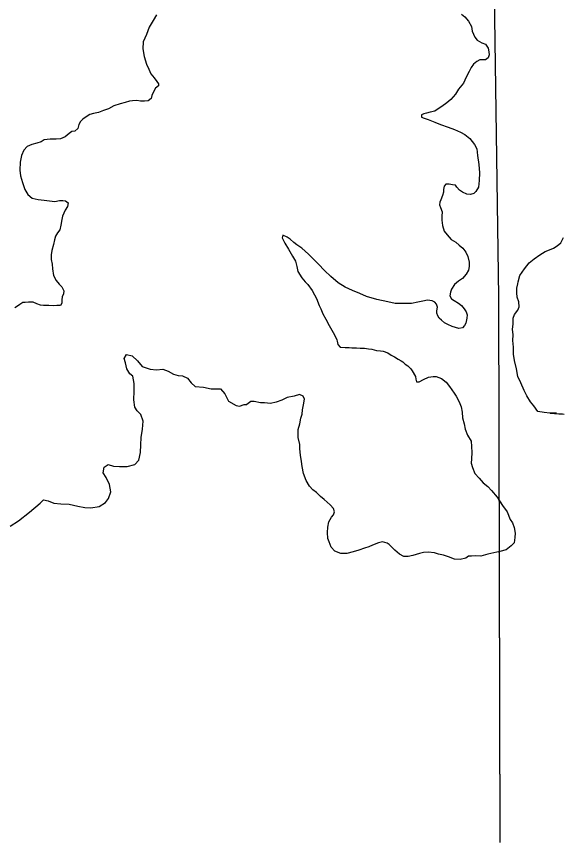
# Model space of a CAD drawing. Extents: x -83719 to 153526, y -11835 to 11446.
# Drawn here: x 8200.1 to 8287.9, y 689.1 to 821.1 of the extents above; entities that cross this region are included whole.
import ezdxf

# ---------------------------------------------------------------- set-up
doc = ezdxf.new("R2010")
doc.units = 0
doc.layers.add('Level 2', color=7, linetype='Continuous')
doc.layers.add('Level 9', color=7, linetype='Continuous')

msp = doc.modelspace()

# ---------------------------------------------------------------- linework, layer by layer
at = {"layer": 'Level 2'}
for points in [[(8273.44, 1216), (8274.48, 1134.09), (8275.57, 1045.76), (8276.53, 956.16), (8275.87, 956.12), (8276.14, 865.62), (8277.44, 776.06), (8277.62, 688.55)], [(8273.48, 1215.86), (8273.51, 1211.08), (8274.48, 1134.09), (8275.57, 1045.76), (8276.53, 956.16), (8275.87, 956.12), (8276.14, 865.62), (8277.44, 776.06), (8277.62, 688.51)]]:
    msp.add_lwpolyline(points, dxfattribs=at)
at = {"layer": 'Level 9'}
for points in [[(8222.55, 821.33), (8222.02, 820.43), (8221.37, 819.35), (8220.95, 818.18), (8220.43, 817.01), (8220.38, 815.91), (8220.56, 814.67), (8220.93, 813.44), (8221.31, 812.61), (8221.62, 811.85), (8222.16, 811.22), (8222.59, 810.66), (8222.9, 810.26), (8222.87, 809.93), (8222.37, 809.56), (8222.15, 809.09), (8221.82, 808.42), (8221.69, 807.91), (8221.2, 807.54), (8220.63, 807.5), (8219.97, 807.5), (8219.4, 807.59), (8218.7, 807.55), (8218.24, 807.48), (8217.51, 807.27), (8216.71, 807.06), (8215.72, 806.72), (8214.86, 806.28), (8214.06, 806), (8213.27, 805.69), (8212.44, 805.52), (8211.88, 805.35), (8211.25, 804.97), (8210.72, 804.6), (8210.36, 804.2), (8210.1, 803.76), (8209.94, 803.12), (8209.44, 802.65), (8208.95, 802.61), (8208.52, 802.31), (8207.89, 801.77), (8207.16, 801.43), (8206.43, 801.39), (8205.5, 801.38), (8204.54, 801.27), (8204.04, 800.96), (8203.35, 800.75), (8202.55, 800.55), (8201.82, 800.21), (8201.26, 799.6), (8200.87, 798.76), (8200.68, 797.69), (8200.6, 796.42), (8200.71, 795.49), (8201.05, 794.46), (8201.4, 793.3), (8201.9, 792.5), (8202.58, 791.91), (8203.58, 791.68), (8204.51, 791.59), (8205.37, 791.47), (8206.24, 791.38), (8206.97, 791.55), (8207.5, 791.56), (8207.93, 791.49), (8208.4, 791.17), (8208.28, 790.6), (8207.88, 789.99), (8207.49, 789.05), (8207.37, 788.49), (8207.18, 787.58), (8207.05, 786.85), (8206.69, 786.34), (8206.36, 785.81), (8206.2, 785.24), (8206.05, 784.5)], [(8271.48, 821.47), (8272.02, 821.01), (8272.63, 820.31), (8273.1, 819.48), (8273.21, 818.72), (8273.62, 817.75), (8273.99, 817.26), (8274.76, 816.83), (8275.32, 816.64), (8275.76, 816.01), (8275.87, 815.38), (8275.91, 814.94), (8275.78, 814.44), (8275.32, 814.14), (8274.92, 814.1)], [(8274.92, 814.1), (8274.42, 814.1), (8273.96, 813.86), (8273.4, 813.42), (8273.04, 812.88), (8272.71, 812.24), (8272.25, 811.34), (8271.8, 810.37), (8271.04, 809.39), (8270.52, 808.59), (8269.76, 807.78), (8269.14, 807.21), (8268.35, 806.63), (8267.75, 806.26), (8267.19, 805.89), (8266.46, 805.72), (8265.86, 805.54), (8265.43, 805.44), (8265.1, 805.3), (8265.07, 804.93), (8265.51, 804.77), (8266.17, 804.55), (8267.24, 804.12), (8268.11, 803.73), (8269.38, 803.31), (8270.38, 802.95), (8271.31, 802.53), (8272.05, 802.14), (8272.82, 801.51), (8273.56, 800.52), (8273.94, 799.82), (8274.08, 798.79), (8274.29, 797.33), (8274.41, 795.99), (8274.32, 794.73), (8274.2, 793.69), (8273.81, 792.99), (8273.48, 792.65), (8272.95, 792.51), (8272.35, 792.57), (8271.65, 792.87), (8271.15, 793.23), (8270.77, 793.69), (8270.51, 793.99), (8270.07, 794.08), (8269.54, 794.18), (8268.97, 794.14), (8268.71, 793.87), (8268.62, 793.3), (8268.62, 792.87), (8268.43, 792.33), (8268.17, 791.66), (8268.01, 791.3), (8267.98, 790.86), (8268.15, 790.4), (8268.39, 789.73), (8268.33, 789.03), (8268.34, 788.4), (8268.45, 787.53), (8268.72, 786.64), (8269.19, 786.01), (8269.83, 785.31), (8270.57, 784.85), (8271.14, 784.39), (8271.71, 783.87), (8272.18, 783.24), (8272.52, 782.54), (8272.7, 781.64), (8272.74, 780.94), (8272.61, 780.34), (8272.22, 779.7), (8271.63, 779.03), (8271.03, 778.59), (8270.37, 778.08), (8269.91, 777.31), (8269.72, 776.84), (8269.63, 776.24), (8269.9, 775.78), (8270.33, 775.52), (8271, 775.09), (8271.5, 774.7), (8271.94, 774.17), (8272.25, 773.67), (8272.38, 773.17), (8272.36, 772.67), (8272.2, 771.87), (8271.97, 771.5), (8271.64, 771.13), (8271.08, 771.02), (8270.54, 771.15), (8269.98, 771.31), (8269.28, 771.64), (8268.77, 771.9), (8268.3, 772.36), (8267.9, 772.66), (8267.7, 773.02), (8267.56, 773.46), (8267.56, 773.86), (8267.65, 774.42), (8267.51, 774.89), (8267.24, 775.22)], [(8267.24, 775.22), (8266.78, 775.42), (8266.04, 775.57), (8265.28, 775.4), (8264.48, 775.23), (8263.46, 775.02), (8262.19, 775), (8260.86, 774.99), (8259.66, 775.28), (8257.93, 775.66), (8256.26, 776.14), (8255.16, 776.6), (8254.03, 777.12), (8252.82, 777.64), (8251.72, 778.33), (8250.51, 779.35), (8249.5, 780.31), (8248.53, 781.33), (8247.82, 782.06), (8246.92, 782.92), (8245.88, 783.87), (8245.07, 784.43), (8244.57, 784.79), (8244, 785.32), (8243.5, 785.68), (8242.83, 785.98), (8242.7, 785.54), (8243.14, 784.71), (8243.72, 783.75), (8244.36, 782.59), (8244.87, 781.8), (8245.08, 780.97), (8245.22, 780.17), (8245.86, 779.14), (8246.4, 778.51), (8246.83, 778.05), (8247.51, 777.09), (8247.92, 776.39), (8248.22, 775.8), (8248.66, 774.7), (8248.94, 774.17), (8249.24, 773.37), (8249.72, 772.48), (8250.26, 771.48), (8250.7, 770.75), (8251.11, 769.99), (8251.48, 769.2), (8251.55, 768.96), (8251.66, 768.43), (8252.03, 768.03), (8252.82, 767.98), (8253.46, 767.95), (8253.89, 767.92), (8254.62, 767.89), (8255.22, 767.83), (8255.95, 767.84), (8256.58, 767.75), (8257.08, 767.68), (8257.85, 767.49), (8258.51, 767.4), (8258.95, 767.37), (8259.65, 767.08), (8260.22, 766.75), (8260.72, 766.45), (8261.35, 766.09), (8261.79, 765.83), (8262.06, 765.67), (8262.46, 765.3), (8262.89, 765.01), (8263.37, 764.55), (8263.57, 764.22), (8264.11, 763.32), (8264.15, 762.89), (8264.28, 762.42), (8264.68, 762.43), (8265.38, 762.8), (8266.21, 763.18), (8266.94, 763.32), (8267.43, 763.32), (8268.3, 762.96), (8269.01, 762.37), (8269.58, 761.68), (8270.32, 760.62), (8270.63, 760.15), (8271.1, 759.22), (8271.44, 758.43), (8271.58, 757.59), (8271.63, 756.66), (8271.9, 755.7), (8272.11, 754.83), (8272.45, 753.9), (8273.03, 752.91), (8273.1, 752.04), (8273.15, 751.11), (8273.09, 750.08), (8273.06, 749.38), (8273.24, 748.68), (8273.65, 747.75), (8274.35, 746.99), (8274.96, 746.26), (8275.7, 745.67)], [(8280.57, 778.49), (8280.86, 779.49), (8281.62, 780.56), (8282.37, 781.54), (8283.16, 782.21), (8284.05, 782.82), (8284.91, 783.36), (8285.61, 783.64), (8286.24, 783.91), (8286.83, 784.28), (8287.46, 784.76), (8287.72, 785.26), (8287.87, 785.62)], [(8280.57, 778.49), (8280.86, 779.49), (8281.62, 780.56), (8282.37, 781.54), (8283.16, 782.21), (8284.05, 782.82), (8284.91, 783.36), (8285.61, 783.64), (8286.24, 783.91), (8286.83, 784.28), (8287.46, 784.76), (8287.72, 785.26), (8287.87, 785.62)], [(8206.05, 784.5), (8205.76, 783.53), (8205.67, 782.8), (8205.67, 782.06), (8205.81, 781.33), (8205.86, 780.6), (8206, 779.5), (8206.44, 778.7), (8206.95, 778.14), (8207.35, 777.68), (8207.69, 777.05), (8207.63, 776.58), (8207.4, 776.11), (8207.34, 775.58), (8207.38, 775.08), (8207.15, 774.67), (8206.58, 774.67), (8206.09, 774.66), (8205.25, 774.72), (8204.42, 774.68), (8203.92, 774.74), (8203.36, 774.94), (8202.75, 775.23), (8201.99, 775.22), (8201.46, 775.18), (8201.09, 775.15), (8200.63, 774.87), (8200.23, 774.57), (8199.84, 774.33)], [(8286.72, 757.42), (8285.68, 757.44), (8284.75, 757.53), (8283.72, 757.68), (8283.08, 758.58), (8282.57, 759.24), (8281.99, 760.2), (8281.55, 761.06), (8281.01, 762.26), (8280.53, 763.32), (8280.32, 764.55), (8280.01, 765.85), (8279.86, 766.88), (8279.82, 768.01), (8279.71, 769.08), (8279.8, 770.01), (8279.69, 770.91), (8279.78, 771.68), (8279.77, 772.64), (8280, 773.25), (8280.52, 773.95), (8280.75, 774.49), (8280.67, 775.29), (8280.43, 776.02), (8280.39, 776.72), (8280.35, 777.48), (8280.51, 778.19), (8280.57, 778.49)], [(8285.71, 757.44), (8285.68, 757.44), (8284.75, 757.53), (8283.72, 757.68), (8283.08, 758.58), (8282.57, 759.24), (8281.99, 760.2), (8281.55, 761.06), (8281.01, 762.26), (8280.53, 763.32), (8280.32, 764.55), (8280.01, 765.85), (8279.86, 766.88), (8279.82, 768.01), (8279.71, 769.08), (8279.8, 770.01), (8279.69, 770.91), (8279.78, 771.68), (8279.77, 772.64), (8280, 773.25), (8280.52, 773.95), (8280.75, 774.49), (8280.67, 775.29), (8280.43, 776.02), (8280.39, 776.72), (8280.35, 777.48), (8280.51, 778.19), (8280.57, 778.49)], [(8279.66, 771.35), (8279.65, 771.33)], [(8199.05, 739.3), (8200.43, 740.15), (8202.18, 741.53), (8203.9, 742.98), (8204.42, 743.52), (8205.19, 743.33), (8206.06, 742.97), (8207.19, 742.88), (8208.55, 742.8), (8209.92, 742.48), (8211.05, 742.29), (8212.02, 742.2), (8213.35, 742.45), (8214.37, 743.09), (8214.83, 743.73), (8215.25, 744.8), (8215, 745.97), (8214.49, 747.09), (8214.02, 747.82), (8214.18, 748.76), (8214.77, 749.17), (8215.67, 748.91), (8216.64, 748.85), (8217.83, 748.83), (8219.09, 749.18), (8219.72, 749.85), (8220, 751.12), (8220.02, 752.35), (8220.08, 753.52), (8220.33, 754.86), (8220.42, 756.13), (8220.04, 757.19), (8219.47, 757.79), (8219.1, 758.38), (8218.92, 759.55), (8218.97, 760.92), (8218.96, 762.15), (8218.78, 763.35), (8218.27, 763.71), (8217.8, 764.54), (8217.59, 765.47), (8217.38, 766.17), (8217.74, 766.81), (8218.64, 766.62), (8219.48, 765.83), (8220.26, 764.93), (8221.56, 764.45), (8222.56, 764.36), (8223.55, 764.47), (8224.45, 764.14), (8225.26, 763.65), (8226.02, 763.46), (8226.72, 763.4), (8227.53, 763.04), (8228.13, 762.31), (8228.77, 761.68), (8230.1, 761.6), (8231.33, 761.34), (8232.8, 761.33), (8233.51, 760.5), (8234.08, 759.34), (8235.35, 758.65), (8235.89, 758.52), (8236.62, 758.8), (8237.05, 758.8)], [(8275.7, 745.67), (8276.3, 745.01), (8277.21, 743.95), (8278.06, 742.59), (8278.8, 741.57), (8279.31, 740.37), (8279.68, 739.81), (8279.95, 739.08), (8280.13, 738.15), (8280.07, 737.44), (8279.95, 736.61), (8279.45, 736.1), (8278.66, 735.46), (8277.67, 735.19), (8276.7, 734.98), (8275.71, 734.77), (8274.58, 734.46), (8273.78, 734.51), (8273.09, 734.47), (8272.62, 734.44), (8272.19, 734.13), (8271.26, 733.92), (8270.37, 733.98), (8269.43, 734.34), (8268.63, 734.6), (8267.8, 734.79), (8267.16, 735.02), (8266.13, 735.1), (8265.4, 735.03), (8264.74, 734.92), (8263.71, 734.58), (8262.91, 734.41), (8262.25, 734.4), (8261.55, 734.79), (8260.78, 735.42), (8260.34, 735.91), (8259.9, 736.34), (8259.57, 736.54), (8258.8, 736.77), (8258.17, 736.59), (8257.21, 736.22), (8256.61, 735.94), (8255.95, 735.74), (8255.02, 735.43), (8254.1, 735.15), (8253.07, 734.87), (8252.14, 734.9), (8251.17, 735.29), (8250.6, 735.92), (8250.26, 736.75), (8250.05, 737.31), (8249.97, 738.28), (8250.07, 739.14), (8250.19, 739.98), (8250.61, 740.72), (8250.94, 741.09), (8251.1, 741.59), (8250.97, 742.09), (8250.43, 742.72), (8249.45, 743.54), (8248.85, 744.03), (8248.21, 744.66), (8247.64, 745.12), (8247.1, 745.72), (8246.56, 746.61), (8246.15, 747.74), (8245.94, 748.84), (8245.83, 749.67), (8245.66, 750.67), (8245.55, 751.7), (8245.54, 752.4), (8245.29, 753.5), (8245.29, 754.2), (8245.31, 754.8), (8245.54, 755.7), (8245.73, 756.6), (8245.95, 757.24), (8245.98, 757.94), (8246.14, 758.77), (8246.29, 759.68), (8246.09, 760.17), (8245.52, 760.43), (8244.63, 760.16), (8243.5, 759.91), (8242.67, 759.51), (8241.78, 759.2), (8240.82, 758.95), (8239.88, 759.08), (8239.22, 759.1), (8238.22, 759.29), (8237.69, 759.29), (8237.05, 758.8)], [(8285.71, 757.44), (8287.09, 757.3)], [(8287.09, 757.3), (8287.35, 757.3), (8287.68, 757.3), (8287.95, 757.28)], [(8277.48, 743.52), (8278.06, 742.59), (8278.8, 741.57), (8279.31, 740.37), (8279.68, 739.81), (8279.95, 739.08), (8280.13, 738.15), (8280.07, 737.44), (8279.95, 736.61), (8279.45, 736.1), (8278.66, 735.46), (8277.67, 735.19), (8277.37, 735.12)]]:
    msp.add_lwpolyline(points, dxfattribs=at)

doc.saveas('drawing.dxf')
